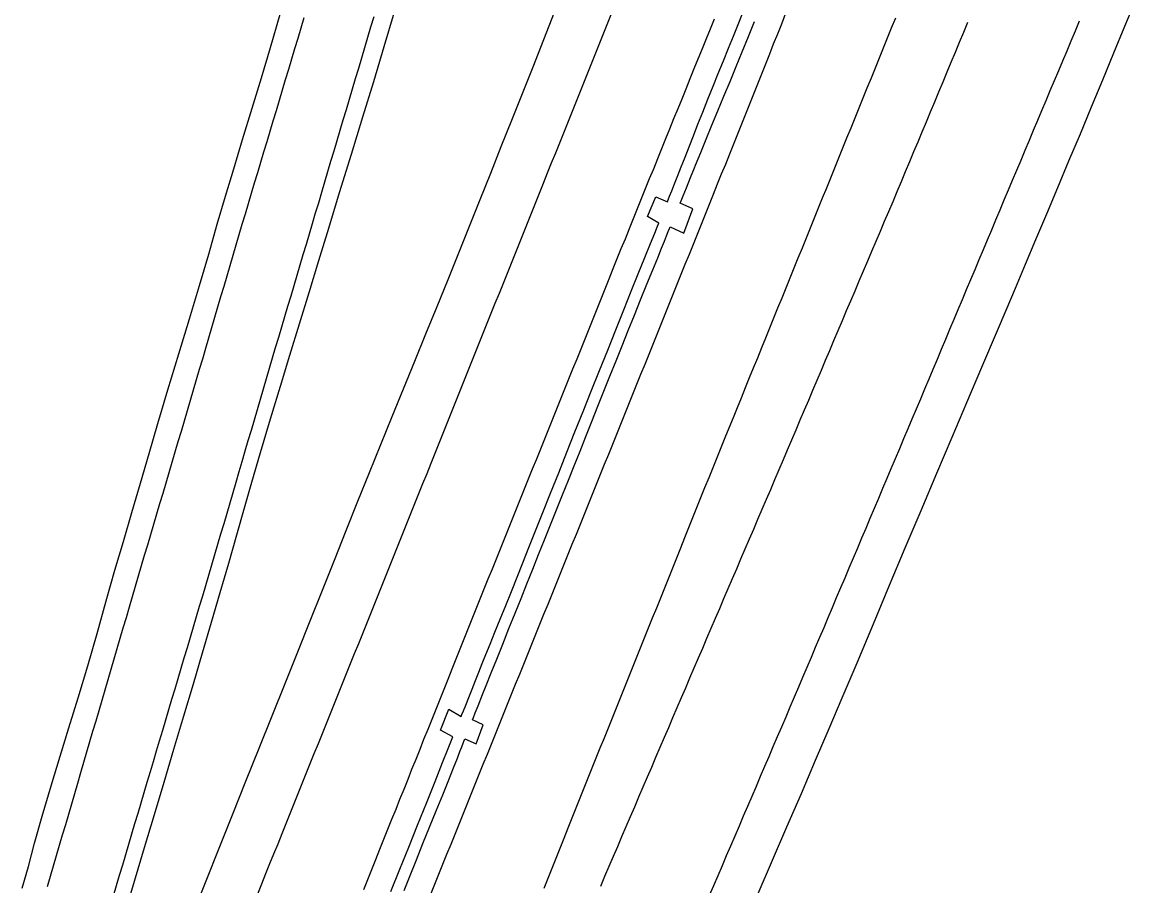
# Model space of a CAD drawing. Extents: x 1948091 to 1975253, y 787267 to 823306.
# Drawn here: x 1968169.3 to 1968427.2, y 796063.5 to 796263.6 of the extents above; entities that cross this region are included whole.
import ezdxf

# ---------------------------------------------------------------- set-up
doc = ezdxf.new("R2010")
doc.units = 0
doc.layers.add('RD_EX_Pavement_Markings', color=7, linetype='Continuous')
doc.layers.add('RD_EX_Road', color=7, linetype='Continuous')

msp = doc.modelspace()

# ---------------------------------------------------------------- linework, layer by layer
at = {"layer": 'RD_EX_Pavement_Markings'}
for points in [[(1968305.79, 796265.75), (1968304.86, 796263.43), (1968303.93, 796261.1), (1968303.01, 796258.78), (1968302.08, 796256.46), (1968301.15, 796254.14), (1968300.23, 796251.82), (1968299.3, 796249.49), (1968298.38, 796247.17), (1968297.45, 796244.85), (1968296.52, 796242.53), (1968295.6, 796240.21), (1968294.67, 796237.88), (1968293.74, 796235.56), (1968292.81, 796233.24), (1968291.88, 796230.92), (1968290.94, 796228.6), (1968290.01, 796226.28), (1968289.08, 796223.96), (1968288.15, 796221.64), (1968287.22, 796219.32), (1968286.29, 796217), (1968285.36, 796214.68), (1968284.42, 796212.36), (1968283.49, 796210.04), (1968282.56, 796207.72), (1968281.63, 796205.4), (1968280.7, 796203.08), (1968279.77, 796200.76), (1968278.83, 796198.44), (1968277.9, 796196.12), (1968276.97, 796193.8), (1968276.04, 796191.48), (1968275.11, 796189.16), (1968274.18, 796186.84), (1968273.25, 796184.52), (1968272.31, 796182.2), (1968271.38, 796179.88), (1968270.45, 796177.56), (1968269.52, 796175.24), (1968268.59, 796172.92), (1968267.66, 796170.6), (1968266.73, 796168.28), (1968265.8, 796165.96), (1968264.87, 796163.64), (1968263.94, 796161.32), (1968263.01, 796159), (1968262.08, 796156.68), (1968261.15, 796154.36), (1968260.22, 796152.04), (1968259.29, 796149.72), (1968258.36, 796147.4), (1968257.43, 796145.08), (1968256.5, 796142.76), (1968255.57, 796140.44), (1968254.64, 796138.12), (1968253.71, 796135.8), (1968252.77, 796133.48), (1968251.84, 796131.16), (1968250.91, 796128.84), (1968249.98, 796126.52), (1968249.04, 796124.2), (1968248.11, 796121.88), (1968247.18, 796119.56), (1968246.24, 796117.24), (1968245.31, 796114.92), (1968244.38, 796112.6), (1968243.44, 796110.28), (1968242.51, 796107.97), (1968241.57, 796105.65), (1968240.64, 796103.33), (1968239.71, 796101.01), (1968238.77, 796098.69), (1968237.84, 796096.37), (1968236.9, 796094.05), (1968235.97, 796091.73), (1968235.04, 796089.41), (1968234.1, 796087.1), (1968233.17, 796084.78), (1968232.24, 796082.46), (1968231.3, 796080.14), (1968230.37, 796077.82), (1968229.43, 796075.5), (1968228.5, 796073.18), (1968227.56, 796070.86), (1968226.62, 796068.55), (1968225.69, 796066.23), (1968224.75, 796063.91), (1968223.81, 796061.59)], [(1968346.08, 796265.51), (1968345.16, 796263.19), (1968344.23, 796260.87), (1968343.3, 796258.55), (1968342.38, 796256.23), (1968341.45, 796253.9), (1968340.53, 796251.58), (1968339.6, 796249.26), (1968338.67, 796246.94), (1968337.75, 796244.62), (1968336.82, 796242.29), (1968335.9, 796239.97), (1968334.97, 796237.65), (1968334.04, 796235.33), (1968333.12, 796233.01), (1968332.19, 796230.68), (1968331.25, 796228.37), (1968330.32, 796226.05), (1968329.38, 796223.73), (1968328.45, 796221.41), (1968327.52, 796219.09), (1968326.58, 796216.77), (1968325.65, 796214.45), (1968324.71, 796212.13), (1968323.78, 796209.82), (1968322.84, 796207.5), (1968321.91, 796205.18), (1968320.97, 796202.86), (1968320.04, 796200.54), (1968319.1, 796198.22), (1968318.17, 796195.9), (1968317.24, 796193.58), (1968316.3, 796191.27), (1968315.37, 796188.95), (1968314.43, 796186.63), (1968313.5, 796184.31), (1968312.56, 796181.99), (1968311.63, 796179.67), (1968310.69, 796177.35), (1968309.76, 796175.03), (1968308.83, 796172.72), (1968307.89, 796170.4), (1968306.96, 796168.08), (1968306.02, 796165.76), (1968305.09, 796163.44), (1968304.15, 796161.12), (1968303.22, 796158.8), (1968302.28, 796156.49), (1968301.34, 796154.17), (1968300.41, 796151.85), (1968299.47, 796149.53), (1968298.53, 796147.22), (1968297.6, 796144.9), (1968296.66, 796142.58), (1968295.72, 796140.26), (1968294.79, 796137.94), (1968293.85, 796135.63), (1968292.91, 796133.31), (1968291.98, 796130.99), (1968291.04, 796128.67), (1968290.1, 796126.35), (1968289.16, 796124.04), (1968288.23, 796121.72), (1968287.29, 796119.4), (1968286.35, 796117.08), (1968285.42, 796114.77), (1968284.48, 796112.45), (1968283.54, 796110.13), (1968282.61, 796107.81), (1968281.67, 796105.49), (1968280.73, 796103.18), (1968279.8, 796100.86), (1968278.86, 796098.54), (1968277.92, 796096.22), (1968276.99, 796093.9), (1968276.05, 796091.59), (1968275.11, 796089.27), (1968274.18, 796086.95), (1968273.24, 796084.63), (1968272.31, 796082.31), (1968271.37, 796080), (1968270.44, 796077.68), (1968269.5, 796075.36), (1968268.57, 796073.04), (1968267.63, 796070.72), (1968266.69, 796068.4), (1968265.76, 796066.09), (1968264.82, 796063.77), (1968263.89, 796061.45)], [(1968234.59, 796264.64), (1968233.87, 796262.25), (1968233.15, 796259.86), (1968232.43, 796257.46), (1968231.71, 796255.07), (1968230.99, 796252.67), (1968230.27, 796250.28), (1968229.55, 796247.89), (1968228.83, 796245.49), (1968228.11, 796243.1), (1968227.39, 796240.7), (1968226.67, 796238.31), (1968225.95, 796235.92), (1968225.23, 796233.52), (1968224.51, 796231.13), (1968223.79, 796228.73), (1968223.07, 796226.34), (1968222.35, 796223.95), (1968221.64, 796221.55), (1968220.93, 796219.15), (1968220.23, 796216.75), (1968219.52, 796214.35), (1968218.82, 796211.96), (1968218.11, 796209.56), (1968217.41, 796207.16), (1968216.7, 796204.76), (1968215.99, 796202.36), (1968215.29, 796199.96), (1968214.58, 796197.57), (1968213.88, 796195.17), (1968213.17, 796192.77), (1968212.47, 796190.37), (1968211.76, 796187.97), (1968211.06, 796185.57), (1968210.35, 796183.17), (1968209.65, 796180.78), (1968208.94, 796178.38), (1968208.24, 796175.98), (1968207.53, 796173.58), (1968206.82, 796171.18), (1968206.11, 796168.79), (1968205.4, 796166.39), (1968204.69, 796163.99), (1968203.99, 796161.59), (1968203.28, 796159.2), (1968202.57, 796156.8), (1968201.86, 796154.4), (1968201.15, 796152), (1968200.44, 796149.61), (1968199.74, 796147.21), (1968199.03, 796144.81), (1968198.32, 796142.41), (1968197.61, 796140.02), (1968196.9, 796137.62), (1968196.19, 796135.22), (1968195.49, 796132.82), (1968194.78, 796130.43), (1968194.07, 796128.03), (1968193.37, 796125.63), (1968192.67, 796123.23), (1968191.96, 796120.83), (1968191.26, 796118.43), (1968190.56, 796116.03), (1968189.86, 796113.63), (1968189.15, 796111.23), (1968188.45, 796108.83), (1968187.75, 796106.43), (1968187.05, 796104.04), (1968186.35, 796101.64), (1968185.64, 796099.24), (1968184.94, 796096.84), (1968184.24, 796094.44), (1968183.54, 796092.04), (1968182.83, 796089.64), (1968182.13, 796087.24), (1968181.43, 796084.84), (1968180.73, 796082.44), (1968180.02, 796080.04), (1968179.32, 796077.64), (1968178.61, 796075.25), (1968177.91, 796072.85), (1968177.21, 796070.45), (1968176.5, 796068.05), (1968175.8, 796065.65), (1968175.09, 796063.25)], [(1968250.75, 796264.85), (1968250.03, 796262.46), (1968249.32, 796260.06), (1968248.61, 796257.67), (1968247.9, 796255.27), (1968247.18, 796252.87), (1968246.47, 796250.48), (1968245.76, 796248.08), (1968245.04, 796245.69), (1968244.33, 796243.29), (1968243.62, 796240.89), (1968242.91, 796238.5), (1968242.19, 796236.1), (1968241.48, 796233.7), (1968240.77, 796231.31), (1968240.06, 796228.91), (1968239.34, 796226.52), (1968238.63, 796224.12), (1968237.92, 796221.72), (1968237.21, 796219.33), (1968236.49, 796216.93), (1968235.78, 796214.53), (1968235.07, 796212.14), (1968234.36, 796209.74), (1968233.65, 796207.34), (1968232.93, 796204.95), (1968232.22, 796202.55), (1968231.51, 796200.16), (1968230.8, 796197.76), (1968230.08, 796195.36), (1968229.37, 796192.97), (1968228.66, 796190.57), (1968227.95, 796188.17), (1968227.24, 796185.78), (1968226.54, 796183.38), (1968225.83, 796180.98), (1968225.13, 796178.58), (1968224.43, 796176.18), (1968223.72, 796173.78), (1968223.02, 796171.38), (1968222.32, 796168.98), (1968221.61, 796166.58), (1968220.91, 796164.18), (1968220.21, 796161.78), (1968219.5, 796159.39), (1968218.8, 796156.99), (1968218.1, 796154.59), (1968217.39, 796152.19), (1968216.69, 796149.79), (1968215.99, 796147.39), (1968215.28, 796144.99), (1968214.58, 796142.59), (1968213.88, 796140.19), (1968213.18, 796137.8), (1968212.47, 796135.4), (1968211.77, 796133), (1968211.07, 796130.6), (1968210.35, 796128.2), (1968209.64, 796125.81), (1968208.93, 796123.41), (1968208.21, 796121.01), (1968207.5, 796118.62), (1968206.78, 796116.22), (1968206.07, 796113.83), (1968205.36, 796111.43), (1968204.64, 796109.03), (1968203.93, 796106.64), (1968203.22, 796104.24), (1968202.5, 796101.85), (1968201.79, 796099.45), (1968201.08, 796097.05), (1968200.36, 796094.66), (1968199.65, 796092.26), (1968198.94, 796089.87), (1968198.22, 796087.47), (1968197.51, 796085.07), (1968196.8, 796082.68), (1968196.08, 796080.28), (1968195.37, 796077.89), (1968194.66, 796075.49), (1968193.94, 796073.09), (1968193.23, 796070.7), (1968192.52, 796068.3), (1968191.8, 796065.91), (1968191.09, 796063.51), (1968190.37, 796061.11)], [(1968329.6, 796264.36), (1968328.66, 796262.04), (1968327.72, 796259.73), (1968326.78, 796257.41), (1968325.84, 796255.09), (1968324.9, 796252.78), (1968323.97, 796250.46), (1968323.03, 796248.14), (1968322.09, 796245.82), (1968321.15, 796243.51), (1968320.21, 796241.19), (1968319.27, 796238.87), (1968318.33, 796236.56), (1968317.4, 796234.24), (1968316.46, 796231.92), (1968315.52, 796229.6), (1968314.58, 796227.29), (1968313.64, 796224.97), (1968312.7, 796222.65), (1968311.76, 796220.34), (1968310.83, 796218.02), (1968309.89, 796215.7), (1968308.95, 796213.38), (1968308.01, 796211.07), (1968307.08, 796208.75), (1968306.15, 796206.43), (1968305.21, 796204.11), (1968304.28, 796201.79), (1968303.35, 796199.47), (1968302.41, 796197.15), (1968301.48, 796194.83), (1968300.55, 796192.51), (1968299.61, 796190.19), (1968298.68, 796187.87), (1968297.75, 796185.56), (1968296.81, 796183.24), (1968295.88, 796180.92), (1968294.95, 796178.6), (1968294.01, 796176.28), (1968293.08, 796173.96), (1968292.15, 796171.64), (1968291.21, 796169.32), (1968290.28, 796167), (1968289.35, 796164.68), (1968288.41, 796162.36), (1968287.48, 796160.04), (1968286.55, 796157.73), (1968285.61, 796155.41), (1968284.68, 796153.09), (1968283.75, 796150.77), (1968282.81, 796148.45), (1968281.88, 796146.13), (1968280.94, 796143.81), (1968280.01, 796141.49), (1968279.08, 796139.17), (1968278.14, 796136.85), (1968277.21, 796134.53), (1968276.28, 796132.21), (1968275.34, 796129.9), (1968274.41, 796127.58), (1968273.48, 796125.26), (1968272.54, 796122.94), (1968271.61, 796120.62), (1968270.68, 796118.3), (1968269.74, 796115.98), (1968268.81, 796113.66), (1968267.88, 796111.34), (1968266.95, 796109.02), (1968266.02, 796106.7), (1968265.1, 796104.38), (1968264.17, 796102.06), (1968263.24, 796099.73), (1968262.31, 796097.41), (1968261.39, 796095.09), (1968260.46, 796092.77), (1968259.53, 796090.45), (1968258.61, 796088.13), (1968257.68, 796085.8), (1968256.75, 796083.48), (1968255.83, 796081.16), (1968254.9, 796078.84), (1968253.97, 796076.52), (1968253.04, 796074.2), (1968252.12, 796071.87), (1968251.19, 796069.55), (1968250.26, 796067.23), (1968249.34, 796064.91), (1968248.41, 796062.59)], [(1968290.19, 796062.97), (1968291.12, 796065.29), (1968292.05, 796067.61), (1968292.98, 796069.93), (1968293.91, 796072.25), (1968294.85, 796074.57), (1968295.78, 796076.89), (1968296.71, 796079.21), (1968297.64, 796081.53), (1968298.57, 796083.85), (1968299.51, 796086.17), (1968300.44, 796088.49), (1968301.37, 796090.81), (1968302.3, 796093.13), (1968303.23, 796095.45), (1968304.17, 796097.77), (1968305.1, 796100.09), (1968306.03, 796102.41), (1968306.96, 796104.73), (1968307.89, 796107.05), (1968308.82, 796109.37), (1968309.76, 796111.69), (1968310.69, 796114.01), (1968311.62, 796116.33), (1968312.55, 796118.65), (1968313.48, 796120.97), (1968314.42, 796123.29), (1968315.35, 796125.61), (1968316.28, 796127.93), (1968317.21, 796130.25), (1968318.14, 796132.57), (1968319.08, 796134.89), (1968320.01, 796137.21), (1968320.94, 796139.53), (1968321.87, 796141.85), (1968322.8, 796144.17), (1968323.73, 796146.49), (1968324.67, 796148.81), (1968325.6, 796151.13), (1968326.53, 796153.45), (1968327.47, 796155.76), (1968328.41, 796158.08), (1968329.35, 796160.4), (1968330.29, 796162.71), (1968331.23, 796165.03), (1968332.17, 796167.35), (1968333.11, 796169.66), (1968334.05, 796171.98), (1968334.98, 796174.3), (1968335.92, 796176.61), (1968336.86, 796178.93), (1968337.8, 796181.25), (1968338.74, 796183.56), (1968339.68, 796185.88), (1968340.62, 796188.2), (1968341.56, 796190.51), (1968342.5, 796192.83), (1968343.44, 796195.15), (1968344.38, 796197.46), (1968345.32, 796199.78), (1968346.26, 796202.1), (1968347.2, 796204.41), (1968348.14, 796206.73), (1968349.08, 796209.05), (1968350.02, 796211.36), (1968350.96, 796213.68), (1968351.9, 796215.99), (1968352.84, 796218.31), (1968353.78, 796220.63), (1968354.72, 796222.94), (1968355.66, 796225.26), (1968356.6, 796227.58), (1968357.54, 796229.89), (1968358.48, 796232.21), (1968359.42, 796234.53), (1968360.36, 796236.84), (1968361.3, 796239.16), (1968362.24, 796241.48), (1968363.18, 796243.79), (1968364.12, 796246.11), (1968365.06, 796248.43), (1968366, 796250.74), (1968366.94, 796253.06), (1968367.88, 796255.38), (1968368.82, 796257.69), (1968369.76, 796260.01), (1968370.7, 796262.33), (1968371.65, 796264.64)], [(1968303.32, 796063.44), (1968304.31, 796065.74), (1968305.29, 796068.03), (1968306.27, 796070.33), (1968307.26, 796072.63), (1968308.24, 796074.93), (1968309.23, 796077.23), (1968310.21, 796079.52), (1968311.2, 796081.82), (1968312.18, 796084.12), (1968313.17, 796086.42), (1968314.15, 796088.72), (1968315.13, 796091.01), (1968316.12, 796093.31), (1968317.1, 796095.61), (1968318.09, 796097.91), (1968319.07, 796100.21), (1968320.06, 796102.5), (1968321.04, 796104.8), (1968322.02, 796107.1), (1968323.01, 796109.4), (1968323.99, 796111.7), (1968324.98, 796113.99), (1968325.96, 796116.29), (1968326.95, 796118.59), (1968327.93, 796120.89), (1968328.91, 796123.19), (1968329.9, 796125.48), (1968330.88, 796127.78), (1968331.87, 796130.08), (1968332.85, 796132.38), (1968333.84, 796134.68), (1968334.82, 796136.97), (1968335.8, 796139.27), (1968336.79, 796141.57), (1968337.77, 796143.87), (1968338.76, 796146.17), (1968339.74, 796148.47), (1968340.73, 796150.76), (1968341.71, 796153.06), (1968342.69, 796155.36), (1968343.67, 796157.66), (1968344.65, 796159.96), (1968345.62, 796162.26), (1968346.6, 796164.56), (1968347.58, 796166.87), (1968348.56, 796169.17), (1968349.53, 796171.47), (1968350.51, 796173.77), (1968351.49, 796176.07), (1968352.46, 796178.37), (1968353.44, 796180.67), (1968354.42, 796182.97), (1968355.39, 796185.28), (1968356.37, 796187.58), (1968357.35, 796189.88), (1968358.32, 796192.18), (1968359.3, 796194.48), (1968360.28, 796196.78), (1968361.26, 796199.08), (1968362.23, 796201.38), (1968363.21, 796203.68), (1968364.19, 796205.99), (1968365.16, 796208.29), (1968366.14, 796210.59), (1968367.12, 796212.89), (1968368.09, 796215.19), (1968369.07, 796217.49), (1968370.05, 796219.79), (1968371.02, 796222.09), (1968371.99, 796224.4), (1968372.96, 796226.71), (1968373.92, 796229.01), (1968374.88, 796231.32), (1968375.85, 796233.63), (1968376.81, 796235.93), (1968377.78, 796238.24), (1968378.74, 796240.55), (1968379.7, 796242.85), (1968380.67, 796245.16), (1968381.63, 796247.47), (1968382.6, 796249.77), (1968383.56, 796252.08), (1968384.52, 796254.39), (1968385.49, 796256.69), (1968386.45, 796259), (1968387.41, 796261.31), (1968388.38, 796263.61)], [(1968328.54, 796061.3), (1968329.52, 796063.6), (1968330.51, 796065.9), (1968331.5, 796068.19), (1968332.48, 796070.49), (1968333.47, 796072.79), (1968334.45, 796075.09), (1968335.44, 796077.38), (1968336.42, 796079.68), (1968337.4, 796081.98), (1968338.39, 796084.28), (1968339.37, 796086.58), (1968340.35, 796088.88), (1968341.33, 796091.18), (1968342.32, 796093.48), (1968343.3, 796095.77), (1968344.28, 796098.07), (1968345.27, 796100.37), (1968346.25, 796102.67), (1968347.23, 796104.97), (1968348.21, 796107.27), (1968349.19, 796109.57), (1968350.16, 796111.87), (1968351.14, 796114.17), (1968352.11, 796116.48), (1968353.09, 796118.78), (1968354.07, 796121.08), (1968355.04, 796123.38), (1968356.02, 796125.68), (1968356.99, 796127.98), (1968357.97, 796130.29), (1968358.95, 796132.59), (1968359.92, 796134.89), (1968360.89, 796137.19), (1968361.86, 796139.5), (1968362.84, 796141.8), (1968363.81, 796144.1), (1968364.78, 796146.4), (1968365.76, 796148.71), (1968366.73, 796151.01), (1968367.7, 796153.31), (1968368.67, 796155.62), (1968369.65, 796157.92), (1968370.62, 796160.22), (1968371.59, 796162.53), (1968372.57, 796164.83), (1968373.54, 796167.13), (1968374.51, 796169.43), (1968375.48, 796171.74), (1968376.46, 796174.04), (1968377.43, 796176.34), (1968378.4, 796178.65), (1968379.37, 796180.95), (1968380.34, 796183.25), (1968381.31, 796185.56), (1968382.28, 796187.86), (1968383.25, 796190.17), (1968384.21, 796192.47), (1968385.18, 796194.78), (1968386.15, 796197.08), (1968387.12, 796199.39), (1968388.08, 796201.69), (1968389.05, 796204), (1968390.02, 796206.3), (1968390.99, 796208.61), (1968391.95, 796210.91), (1968392.92, 796213.22), (1968393.89, 796215.53), (1968394.86, 796217.83), (1968395.82, 796220.14), (1968396.79, 796222.44), (1968397.76, 796224.75), (1968398.73, 796227.05), (1968399.7, 796229.35), (1968400.67, 796231.66), (1968401.64, 796233.96), (1968402.61, 796236.27), (1968403.58, 796238.57), (1968404.55, 796240.88), (1968405.51, 796243.18), (1968406.48, 796245.49), (1968407.45, 796247.79), (1968408.42, 796250.09), (1968409.39, 796252.4), (1968410.36, 796254.7), (1968411.33, 796257.01), (1968412.3, 796259.31), (1968413.27, 796261.62), (1968414.24, 796263.92)]]:
    msp.add_lwpolyline(points, dxfattribs=at)
at = {"layer": 'RD_EX_Road'}
for points in [[(1968339.78, 796061.74), (1968343.14, 796069.4), (1968346.46, 796077.15), (1968349.79, 796084.9), (1968353.1, 796092.59), (1968356.25, 796099.93), (1968359.28, 796107.08), (1968362.69, 796115.18), (1968366.47, 796124.24), (1968370.22, 796133.18), (1968373.87, 796141.84), (1968377.52, 796150.48), (1968381.15, 796159.09), (1968384.69, 796167.43), (1968388.14, 796175.51), (1968391.62, 796183.67), (1968395.2, 796192.15), (1968397.2, 796196.88), (1968399.37, 796202), (1968401.69, 796207.52), (1968404.13, 796213.3), (1968406.62, 796219.23), (1968409.17, 796225.3), (1968411.78, 796231.51), (1968414.41, 796237.78), (1968417.02, 796244.04), (1968419.61, 796250.28), (1968422.18, 796256.51), (1968424.72, 796262.68), (1968427.24, 796268.77)], [(1968169.34, 796062.97), (1968170.76, 796067.97), (1968172.21, 796073.35), (1968173.98, 796079.61), (1968176.05, 796086.66), (1968178.12, 796093.52), (1968180.16, 796100.11), (1968182.28, 796107.08), (1968184.49, 796114.46), (1968186.67, 796121.98), (1968188.79, 796129.51), (1968190.81, 796136.61), (1968192.75, 796143.27), (1968194.71, 796149.97), (1968196.72, 796156.78), (1968198.71, 796163.65), (1968200.73, 796170.66), (1968203.03, 796178.39), (1968205.59, 796186.78), (1968208.05, 796194.9), (1968210.37, 796202.58), (1968212.52, 796209.87), (1968214.52, 796216.78), (1968216.44, 796223.33), (1968218.33, 796229.67), (1968220.38, 796236.44), (1968222.61, 796243.68), (1968224.75, 796250.76), (1968226.82, 796257.74), (1968229.09, 796265.49)], [(1968192.95, 796056.53), (1968195.36, 796064.56), (1968197.68, 796072.37), (1968199.94, 796080.01), (1968202.18, 796087.53), (1968204.45, 796095.15), (1968206.75, 796102.85), (1968208.98, 796110.32), (1968211.12, 796117.5), (1968213.19, 796124.55), (1968215.19, 796131.48), (1968217.15, 796138.26), (1968219.06, 796144.85), (1968220.83, 796151.05), (1968222.52, 796157.01), (1968224.53, 796163.91), (1968226.87, 796171.74), (1968229.15, 796179.31), (1968231.33, 796186.49), (1968233.55, 796193.69), (1968235.82, 796200.99), (1968238.06, 796208.36), (1968240.31, 796215.88), (1968242.82, 796224.13), (1968245.57, 796233.03), (1968248.23, 796241.66), (1968250.74, 796249.91), (1968253.17, 796258.02), (1968255.52, 796266.02)], [(1968292.5, 796265.83), (1968290.04, 796259.5), (1968287.58, 796253.22), (1968285.12, 796247), (1968282.67, 796240.84), (1968280.21, 796234.7), (1968277.76, 796228.56), (1968275.31, 796222.42), (1968272.86, 796216.28), (1968270.39, 796210.11), (1968267.88, 796203.9), (1968265.34, 796197.65), (1968262.76, 796191.35), (1968260.16, 796185.01), (1968257.55, 796178.62), (1968254.94, 796172.19), (1968252.32, 796165.72), (1968249.68, 796159.17), (1968247.01, 796152.52), (1968244.31, 796145.76), (1968241.58, 796138.89), (1968238.81, 796131.92), (1968235.97, 796124.82), (1968233.08, 796117.61), (1968230.13, 796110.28), (1968227.13, 796102.84), (1968224.1, 796095.29), (1968221.03, 796087.63), (1968217.94, 796079.86), (1968214.87, 796072.13), (1968211.87, 796064.58), (1968208.95, 796057.22)], [(1968254.73, 796062.14), (1968256.8, 796067.32), (1968258.86, 796072.47), (1968260.9, 796077.57), (1968262.93, 796082.64), (1968264.94, 796087.68), (1968266.71, 796092.08), (1968267.99, 796095.28), (1968268.78, 796097.25), (1968269.09, 796098.02), (1968266.24, 796099.53), (1968268.17, 796104.4), (1968271, 796102.74), (1968271.17, 796103.18), (1968271.52, 796104.05), (1968272.04, 796105.36), (1968272.74, 796107.11), (1968273.52, 796109.08), (1968274.31, 796111.05), (1968275.09, 796113.02), (1968275.88, 796114.98), (1968276.74, 796117.1), (1968277.71, 796119.52), (1968278.81, 796122.25), (1968280.03, 796125.28), (1968281.32, 796128.48), (1968282.62, 796131.73), (1968283.93, 796135.03), (1968285.26, 796138.37), (1968286.66, 796141.9), (1968288.2, 796145.77), (1968289.88, 796149.97), (1968291.7, 796154.52), (1968293.59, 796159.23), (1968295.47, 796163.95), (1968297.36, 796168.67), (1968299.25, 796173.41), (1968301.14, 796178.14), (1968303.03, 796182.88), (1968304.93, 796187.61), (1968306.82, 796192.34), (1968308.66, 796196.94), (1968310.4, 796201.26), (1968312.03, 796205.31), (1968313.56, 796209.1), (1968314.87, 796212.33), (1968315.84, 796214.74), (1968316.48, 796216.33), (1968316.78, 796217.08), (1968314.12, 796218.57), (1968316.12, 796223.16), (1968318.75, 796221.97), (1968318.93, 796222.43), (1968319.27, 796223.28), (1968319.76, 796224.52), (1968320.41, 796226.15), (1968321.16, 796228.06), (1968321.97, 796230.13), (1968322.33, 796231.03), (1968322.85, 796232.36), (1968323.79, 796234.74), (1968324.79, 796237.28), (1968325.85, 796239.97), (1968326.97, 796242.79), (1968328.16, 796245.76), (1968329.37, 796248.78), (1968330.56, 796251.76), (1968331.74, 796254.7), (1968332.91, 796257.59), (1968334.04, 796260.4), (1968335.13, 796263.09), (1968336.18, 796265.67)], [(1968257.76, 796062.44), (1968259.15, 796065.87), (1968260.62, 796069.53), (1968262.14, 796073.31), (1968263.67, 796077.08), (1968265.19, 796080.85), (1968266.72, 796084.61), (1968268.11, 796088.06), (1968269.25, 796090.87), (1968270.11, 796093.05), (1968270.72, 796094.6), (1968271.15, 796095.7), (1968271.48, 796096.56), (1968271.72, 796097.18), (1968271.86, 796097.55), (1968274.45, 796096.41), (1968276.09, 796100.78), (1968273.61, 796101.92), (1968273.83, 796102.48), (1968274.26, 796103.57), (1968274.91, 796105.2), (1968275.96, 796107.83), (1968276.8, 796109.94), (1968277.95, 796112.83), (1968279.23, 796116.02), (1968280.63, 796119.51), (1968282.07, 796123.11), (1968283.49, 796126.65), (1968284.87, 796130.1), (1968286.21, 796133.49), (1968287.56, 796136.85), (1968288.92, 796140.25), (1968290.3, 796143.68), (1968291.7, 796147.15), (1968293.1, 796150.62), (1968294.49, 796154.06), (1968295.85, 796157.47), (1968297.19, 796160.85), (1968298.53, 796164.23), (1968299.89, 796167.65), (1968301.26, 796171.11), (1968302.65, 796174.61), (1968304.05, 796178.12), (1968305.45, 796181.63), (1968306.86, 796185.14), (1968308.26, 796188.64), (1968309.67, 796192.16), (1968311.11, 796195.71), (1968312.56, 796199.29), (1968314.03, 796202.91), (1968315.39, 796206.26), (1968316.52, 796209.05), (1968317.42, 796211.26), (1968318.09, 796212.91), (1968318.58, 796214.14), (1968318.97, 796215.1), (1968319.24, 796215.78), (1968319.41, 796216.19), (1968322.58, 796214.75), (1968324.69, 796220.38), (1968321.69, 796221.66), (1968321.93, 796222.23), (1968322.42, 796223.42), (1968323.16, 796225.24), (1968324.14, 796227.67), (1968325.04, 796229.9), (1968325.28, 796230.48), (1968326.48, 796233.43), (1968327.75, 796236.53), (1968329.09, 796239.77), (1968330.47, 796243.1), (1968331.86, 796246.47), (1968333.27, 796249.88), (1968334.69, 796253.32), (1968336.12, 796256.79), (1968337.54, 796260.27), (1968338.95, 796263.77)]]:
    msp.add_lwpolyline(points, dxfattribs=at)

doc.saveas('drawing.dxf')
